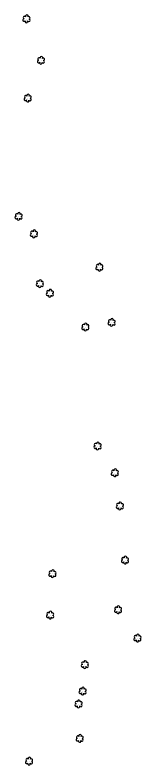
# Model space of a CAD drawing. Extents: x 3040896 to 3051146, y 687568 to 732976.
# Drawn here: x 3048073 to 3048166, y 705039 to 705592 of the extents above; entities that cross this region are included whole.
import ezdxf

# ---------------------------------------------------------------- set-up
doc = ezdxf.new("R2010")
doc.units = 0
doc.layers.add('Exist Vegetation Shrub CELL', color=7, linetype='Continuous')

msp = doc.modelspace()

# ---------------------------------------------------------------- linework, layer by layer
at = {"layer": 'Exist Vegetation Shrub CELL'}
for p, q in [((3048081.76, 705589.39), (3048081.76, 705589.39)), ((3048092.51, 705558.79), (3048092.51, 705558.79)), ((3048082.7, 705530.95), (3048082.7, 705530.95)), ((3048075.98, 705443.71), (3048075.98, 705443.71)), ((3048087.27, 705430.78), (3048087.27, 705430.78)), ((3048135.65, 705406.18), (3048135.65, 705406.18)), ((3048091.66, 705393.99), (3048091.66, 705393.99)), ((3048099.09, 705386.96), (3048099.09, 705386.96)), ((3048144.69, 705365.45), (3048144.69, 705365.45)), ((3048125.29, 705362.03), (3048125.29, 705362.03)), ((3048134.28, 705274.21), (3048134.28, 705274.21)), ((3048147.01, 705254.45), (3048147.01, 705254.45)), ((3048150.78, 705230), (3048150.78, 705230)), ((3048154.58, 705190.06), (3048154.58, 705190.06)), ((3048100.95, 705180), (3048100.95, 705180)), ((3048149.42, 705153.4), (3048149.42, 705153.4)), ((3048099.25, 705149.46), (3048099.25, 705149.46)), ((3048163.75, 705132.46), (3048163.75, 705132.46)), ((3048124.9, 705112.92), (3048124.9, 705112.92)), ((3048123.26, 705093.37), (3048123.26, 705093.37)), ((3048120.25, 705083.89), (3048120.25, 705083.89)), ((3048121.09, 705058.41), (3048121.09, 705058.41)), ((3048083.69, 705041.68), (3048083.69, 705041.68))]:
    msp.add_line(p, q, dxfattribs=at)
for centre, radius, start, end in [((3048081.99, 705591.43), 0.99, 334.8391, 200.4717), ((3048079.96, 705588.68), 0.955, 95.1099, 327.9534), ((3048080.28, 705590.51), 0.968, 35.8908, 245.4216), ((3048081.63, 705587.7), 0.984, 151.2797, 21.387), ((3048083.4, 705588.46), 0.937, 204.9913, 73.4601), ((3048083.43, 705590.26), 0.929, 284.4567, 126.0861), ((3048090.71, 705558.08), 0.955, 95.1099, 327.9534), ((3048091.02, 705559.92), 0.968, 35.8908, 245.4216), ((3048092.73, 705560.83), 0.99, 334.8391, 200.4717), ((3048094.18, 705559.66), 0.929, 284.4567, 126.0861), ((3048092.38, 705557.11), 0.984, 151.2797, 21.387), ((3048094.14, 705557.86), 0.937, 204.9913, 73.4601), ((3048081.22, 705532.08), 0.968, 35.8908, 245.4216), ((3048082.93, 705532.99), 0.99, 334.8391, 200.4717), ((3048084.37, 705531.82), 0.929, 284.4567, 126.0861), ((3048080.9, 705530.25), 0.955, 95.1099, 327.9534), ((3048082.57, 705529.27), 0.984, 151.2797, 21.387), ((3048084.34, 705530.02), 0.937, 204.9913, 73.4601), ((3048074.18, 705443.01), 0.955, 95.1099, 327.9534), ((3048074.5, 705444.84), 0.968, 35.8908, 245.4216), ((3048076.21, 705445.75), 0.99, 334.8391, 200.4717), ((3048077.62, 705442.78), 0.937, 204.9913, 73.4601), ((3048077.66, 705444.58), 0.929, 284.4567, 126.0861), ((3048075.86, 705442.03), 0.984, 151.2797, 21.387), ((3048085.78, 705431.9), 0.968, 35.8908, 245.4216), ((3048087.49, 705432.82), 0.99, 334.8391, 200.4717), ((3048088.94, 705431.65), 0.929, 284.4567, 126.0861), ((3048085.47, 705430.07), 0.955, 95.1099, 327.9534), ((3048087.14, 705429.09), 0.984, 151.2797, 21.387), ((3048088.9, 705429.85), 0.937, 204.9913, 73.4601), ((3048133.85, 705405.48), 0.955, 95.1099, 327.9534), ((3048134.17, 705407.31), 0.968, 35.8908, 245.4216), ((3048135.52, 705404.5), 0.984, 151.2797, 21.387), ((3048135.88, 705408.22), 0.99, 334.8391, 200.4717), ((3048137.28, 705405.25), 0.937, 204.9913, 73.4601), ((3048137.32, 705407.05), 0.929, 284.4567, 126.0861), ((3048089.86, 705393.29), 0.955, 95.1099, 327.9534), ((3048090.17, 705395.12), 0.968, 35.8908, 245.4216), ((3048091.89, 705396.04), 0.99, 334.8391, 200.4717), ((3048093.29, 705393.07), 0.937, 204.9913, 73.4601), ((3048093.33, 705394.86), 0.929, 284.4567, 126.0861), ((3048091.53, 705392.31), 0.984, 151.2797, 21.387), ((3048097.61, 705388.09), 0.968, 35.8908, 245.4216), ((3048099.32, 705389), 0.99, 334.8391, 200.4717), ((3048100.76, 705387.83), 0.929, 284.4567, 126.0861), ((3048097.29, 705386.26), 0.955, 95.1099, 327.9534), ((3048098.96, 705385.28), 0.984, 151.2797, 21.387), ((3048100.73, 705386.03), 0.937, 204.9913, 73.4601), ((3048142.89, 705364.74), 0.955, 95.1099, 327.9534), ((3048143.21, 705366.58), 0.968, 35.8908, 245.4216), ((3048144.92, 705367.49), 0.99, 334.8391, 200.4717), ((3048146.33, 705364.52), 0.937, 204.9913, 73.4601), ((3048146.36, 705366.32), 0.929, 284.4567, 126.0861), ((3048123.49, 705361.33), 0.955, 95.1099, 327.9534), ((3048123.81, 705363.16), 0.968, 35.8908, 245.4216), ((3048125.17, 705360.35), 0.984, 151.2797, 21.387), ((3048125.52, 705364.07), 0.99, 334.8391, 200.4717), ((3048126.93, 705361.1), 0.937, 204.9913, 73.4601), ((3048126.97, 705362.9), 0.929, 284.4567, 126.0861), ((3048144.56, 705363.77), 0.984, 151.2797, 21.387), ((3048134.51, 705276.25), 0.99, 334.8391, 200.4717), ((3048132.48, 705273.5), 0.955, 95.1099, 327.9534), ((3048132.8, 705275.34), 0.968, 35.8908, 245.4216), ((3048134.15, 705272.53), 0.984, 151.2797, 21.387), ((3048135.92, 705273.28), 0.937, 204.9913, 73.4601), ((3048135.95, 705275.08), 0.929, 284.4567, 126.0861), ((3048145.21, 705253.74), 0.955, 95.1099, 327.9534), ((3048145.53, 705255.57), 0.968, 35.8908, 245.4216), ((3048147.24, 705256.49), 0.99, 334.8391, 200.4717), ((3048148.68, 705255.32), 0.929, 284.4567, 126.0861), ((3048146.88, 705252.76), 0.984, 151.2797, 21.387), ((3048148.64, 705253.52), 0.937, 204.9913, 73.4601), ((3048151.01, 705232.04), 0.99, 334.8391, 200.4717), ((3048148.98, 705229.29), 0.955, 95.1099, 327.9534), ((3048149.3, 705231.12), 0.968, 35.8908, 245.4216), ((3048150.65, 705228.31), 0.984, 151.2797, 21.387), ((3048152.42, 705229.07), 0.937, 204.9913, 73.4601), ((3048152.45, 705230.87), 0.929, 284.4567, 126.0861), ((3048152.78, 705189.35), 0.955, 95.1099, 327.9534), ((3048153.1, 705191.18), 0.968, 35.8908, 245.4216), ((3048154.45, 705188.37), 0.984, 151.2797, 21.387), ((3048154.81, 705192.1), 0.99, 334.8391, 200.4717), ((3048156.22, 705189.13), 0.937, 204.9913, 73.4601), ((3048156.25, 705190.92), 0.929, 284.4567, 126.0861), ((3048101.18, 705182.04), 0.99, 334.8391, 200.4717), ((3048099.15, 705179.3), 0.955, 95.1099, 327.9534), ((3048099.47, 705181.13), 0.968, 35.8908, 245.4216), ((3048100.82, 705178.32), 0.984, 151.2797, 21.387), ((3048102.58, 705179.07), 0.937, 204.9913, 73.4601), ((3048102.62, 705180.87), 0.929, 284.4567, 126.0861), ((3048147.94, 705154.52), 0.968, 35.8908, 245.4216), ((3048149.65, 705155.44), 0.99, 334.8391, 200.4717), ((3048151.09, 705154.27), 0.929, 284.4567, 126.0861), ((3048097.45, 705148.76), 0.955, 95.1099, 327.9534), ((3048097.77, 705150.59), 0.968, 35.8908, 245.4216), ((3048099.48, 705151.5), 0.99, 334.8391, 200.4717), ((3048100.92, 705150.33), 0.929, 284.4567, 126.0861), ((3048147.62, 705152.69), 0.955, 95.1099, 327.9534), ((3048149.29, 705151.71), 0.984, 151.2797, 21.387), ((3048151.06, 705152.47), 0.937, 204.9913, 73.4601), ((3048099.12, 705147.78), 0.984, 151.2797, 21.387), ((3048100.89, 705148.53), 0.937, 204.9913, 73.4601), ((3048162.27, 705133.59), 0.968, 35.8908, 245.4216), ((3048163.98, 705134.5), 0.99, 334.8391, 200.4717), ((3048165.42, 705133.33), 0.929, 284.4567, 126.0861), ((3048161.95, 705131.76), 0.955, 95.1099, 327.9534), ((3048163.62, 705130.78), 0.984, 151.2797, 21.387), ((3048165.39, 705131.53), 0.937, 204.9913, 73.4601), ((3048123.1, 705112.21), 0.955, 95.1099, 327.9534), ((3048123.42, 705114.04), 0.968, 35.8908, 245.4216), ((3048124.78, 705111.23), 0.984, 151.2797, 21.387), ((3048125.13, 705114.96), 0.99, 334.8391, 200.4717), ((3048126.54, 705111.99), 0.937, 204.9913, 73.4601), ((3048126.58, 705113.79), 0.929, 284.4567, 126.0861), ((3048121.78, 705094.5), 0.968, 35.8908, 245.4216), ((3048123.49, 705095.41), 0.99, 334.8391, 200.4717), ((3048124.93, 705094.24), 0.929, 284.4567, 126.0861), ((3048121.46, 705092.67), 0.955, 95.1099, 327.9534), ((3048123.13, 705091.69), 0.984, 151.2797, 21.387), ((3048124.9, 705092.45), 0.937, 204.9913, 73.4601), ((3048118.45, 705083.18), 0.955, 95.1099, 327.9534), ((3048118.77, 705085.02), 0.968, 35.8908, 245.4216), ((3048120.48, 705085.93), 0.99, 334.8391, 200.4717), ((3048121.89, 705082.96), 0.937, 204.9913, 73.4601), ((3048121.92, 705084.76), 0.929, 284.4567, 126.0861), ((3048120.12, 705082.21), 0.984, 151.2797, 21.387), ((3048121.31, 705060.46), 0.99, 334.8391, 200.4717), ((3048119.28, 705057.71), 0.955, 95.1099, 327.9534), ((3048119.6, 705059.54), 0.968, 35.8908, 245.4216), ((3048120.96, 705056.73), 0.984, 151.2797, 21.387), ((3048122.72, 705057.49), 0.937, 204.9913, 73.4601), ((3048122.76, 705059.28), 0.929, 284.4567, 126.0861), ((3048083.92, 705043.72), 0.99, 334.8391, 200.4717), ((3048081.89, 705040.97), 0.955, 95.1099, 327.9534), ((3048082.21, 705042.81), 0.968, 35.8908, 245.4216), ((3048083.56, 705039.99), 0.984, 151.2797, 21.387), ((3048085.33, 705040.75), 0.937, 204.9913, 73.4601), ((3048085.36, 705042.55), 0.929, 284.4567, 126.0861)]:
    msp.add_arc(centre, radius, start, end, dxfattribs=at)

doc.saveas('drawing.dxf')
